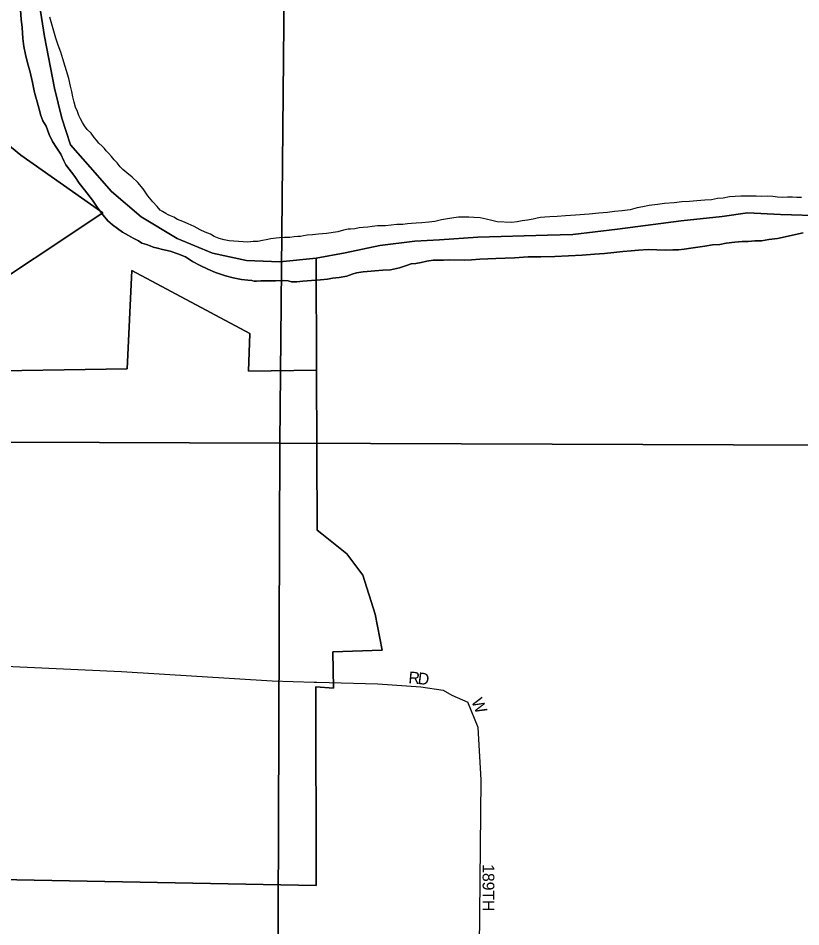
# Model space of a CAD drawing. Extents: x 2010165 to 2382125, y 1060529 to 1407316.
# Drawn here: x 2150491 to 2153819, y 1260106 to 1263972 of the extents above; entities that cross this region are included whole.
import ezdxf

# ---------------------------------------------------------------- set-up
doc = ezdxf.new("R2010")
doc.units = 0
for name, color, linetype in [('GM_X_City_Street', 7, 'Continuous'), ('GM_X_City_Street_Text', 7, 'Continuous'), ('GM_X_Corporation', 7, 'Continuous'), ('GM_X_Major_River', 7, 'Continuous'), ('GM_X_Section', 7, 'Continuous')]:
    doc.layers.add(name, color=color, linetype=linetype)

msp = doc.modelspace()

# ---------------------------------------------------------------- linework, layer by layer
at = {"layer": 'GM_X_City_Street'}
for points in [[(2149295.6, 1261268.1), (2150930.1, 1261192.7), (2151571.9, 1261152), (2151750.6, 1261147), (2151761.7, 1261146.7)], [(2151761.7, 1261146.7), (2152021.1, 1261139.4), (2152203.9, 1261127.5), (2152297.8, 1261113.1), (2152335.7, 1261090.9), (2152403.4, 1261062.3)], [(2152477, 1258706.7), (2152454.1, 1259541.4), (2152452.4, 1260018.3), (2152459.9, 1260731.7), (2152447, 1260954.2), (2152403.4, 1261062.3)]]:
    msp.add_lwpolyline(points, dxfattribs=at)
at = {"layer": 'GM_X_Corporation'}
for points in [[(2150566.2, 1264129.8), (2150602.8, 1263894), (2150645.1, 1263674.3), (2150677.6, 1263546.6), (2150713.8, 1263433.1), (2150797.7, 1263338.6), (2150887.9, 1263234.1), (2151014.1, 1263126.4), (2151168, 1263035.2), (2151317.4, 1262972.1), (2151462.2, 1262940.9), (2151604.4, 1262935.7), (2151758.3, 1262950.9), (2151760.1, 1262474.9), (2151471.3, 1262469.9), (2151476.2, 1262630.4), (2150974.4, 1262899), (2150954.5, 1262479.6), (2150237.9, 1262469.2)], [(2153919.2, 1263130.6), (2153732.8, 1263136.9), (2153592.5, 1263144.1), (2153484.7, 1263127.9), (2153310.9, 1263110.4), (2153039.3, 1263074.9), (2152849.5, 1263051), (2152741.5, 1263048.8), (2152445.3, 1263040.9), (2152283.3, 1263029.6), (2152177.3, 1263023.5), (2152029.5, 1263004.4), (2151882, 1262973.4), (2151758.3, 1262950.9), (2151604.4, 1262935.7), (2151462.2, 1262940.9), (2151317.4, 1262972.1), (2151168, 1263035.2), (2151014.1, 1263126.4), (2150887.9, 1263234.1), (2150797.7, 1263338.6), (2150713.8, 1263433.1), (2150677.6, 1263546.6), (2150645.1, 1263674.3), (2150602.8, 1263894), (2150566.2, 1264129.8)], [(2150270.4, 1262758.6), (2150851.6, 1263143.2), (2150502.4, 1263388.8), (2150412.9, 1263461.1)], [(2150412.9, 1263461.1), (2150502.4, 1263388.8), (2150851.6, 1263143.2), (2150270.4, 1262758.6)], [(2149284.5, 1260328.4), (2151758, 1260282.3), (2151757.6, 1261126.4), (2151831.8, 1261121.9), (2151828.8, 1261276.2), (2152038.9, 1261282.4), (2152009.9, 1261436.2), (2151956.6, 1261601.5), (2151888.8, 1261692.4), (2151783, 1261778.5), (2151762.7, 1261794.1), (2151760.1, 1262474.9), (2151758.3, 1262950.9), (2151882, 1262973.4), (2152029.5, 1263004.4), (2152177.3, 1263023.5), (2152283.3, 1263029.6), (2152445.3, 1263040.9), (2152741.5, 1263048.8), (2152849.5, 1263051), (2153039.3, 1263074.9), (2153310.9, 1263110.4), (2153484.7, 1263127.9), (2153592.5, 1263144.1), (2153732.8, 1263136.9), (2153919.2, 1263130.6)], [(2150237.9, 1262469.2), (2150954.5, 1262479.6), (2150974.4, 1262899), (2151476.2, 1262630.4), (2151471.3, 1262469.9), (2151760.1, 1262474.9), (2151762.7, 1261794.1), (2151783, 1261778.5), (2151888.8, 1261692.4), (2151956.6, 1261601.5), (2152009.9, 1261436.2), (2152038.9, 1261282.4), (2151828.8, 1261276.2), (2151831.8, 1261121.9), (2151757.6, 1261126.4), (2151758, 1260282.3), (2149284.5, 1260328.4)]]:
    msp.add_lwpolyline(points, dxfattribs=at)
at = {"layer": 'GM_X_Major_River'}
for points in [[(2150503.4, 1263968.3), (2150500.7, 1264006.3)], [(2150500.7, 1264006.3), (2150503.4, 1263968.3)], [(2153244.9, 1262985.3), (2153206.7, 1262986.5), (2153170.6, 1262987.9), (2153128.5, 1262985), (2153098.4, 1262982.5), (2153062.4, 1262979.8), (2153024.3, 1262975), (2152984.3, 1262970.2), (2152942.2, 1262967.4), (2152890.1, 1262964.4), (2152831.9, 1262961.3), (2152773.8, 1262958.2), (2152713.6, 1262957), (2152659.4, 1262956), (2152601.3, 1262952.9), (2152523.1, 1262949.4), (2152454.9, 1262946.1), (2152418.8, 1262943.4), (2152388.8, 1262942.8), (2152326.5, 1262943.6), (2152300.5, 1262943.1), (2152278.4, 1262942.7), (2152256.3, 1262942.3), (2152228.3, 1262937.7), (2152204.3, 1262933.2), (2152182.3, 1262928.8), (2152162.3, 1262926.4), (2152142.3, 1262920), (2152112.4, 1262909.4), (2152074.5, 1262900.6), (2152042.4, 1262900), (2151958.2, 1262892.4), (2151930.2, 1262887.9), (2151912.2, 1262883.5), (2151888.3, 1262875), (2151856.3, 1262868.4), (2151828.3, 1262865.8), (2151806.3, 1262861.4), (2151776.2, 1262858.8), (2151738.1, 1262856.1), (2151702.1, 1262853.4), (2151676, 1262850.9), (2151654, 1262850.5), (2151639.9, 1262854.2), (2151617.7, 1262855.8), (2151585.7, 1262855.2), (2151549.5, 1262854.5), (2151523.5, 1262854), (2151505.4, 1262853.6), (2151495.4, 1262853.4), (2151485.3, 1262855.3), (2151467.2, 1262856.9), (2151441.1, 1262860.4), (2151404.8, 1262867.8), (2151372.6, 1262875.2), (2151330.1, 1262890.4), (2151297.8, 1262903.8), (2151265.4, 1262919.3), (2151233, 1262936.7), (2151202.5, 1262956.2), (2151170.1, 1262969.6), (2151137.8, 1262981.1), (2151105.6, 1262988.5), (2151083.4, 1262994.1), (2151065.3, 1262997.7), (2151053.1, 1263003.5), (2151036.9, 1263009.2), (2151016.8, 1263014.8), (2151002.5, 1263024.6), (2150980.3, 1263036.2), (2150960, 1263047.9), (2150935.6, 1263061.5), (2150913.3, 1263077.1), (2150892.9, 1263092.8), (2150872.5, 1263110.4), (2150852, 1263134.1), (2150829.4, 1263163.8), (2150806.7, 1263197.5), (2150773.8, 1263241), (2150751.1, 1263270.6), (2150732.6, 1263298.4), (2150693.5, 1263347.8), (2150685.2, 1263365.7), (2150672.6, 1263393.6), (2150656.1, 1263419.3), (2150637.5, 1263447.1), (2150622.9, 1263476.9), (2150610.2, 1263512.8), (2150595.7, 1263534.6), (2150587.3, 1263558.5), (2150580.8, 1263584.4), (2150572.1, 1263616.4), (2150561.4, 1263656.3), (2150552.6, 1263698.3), (2150541.7, 1263742.2), (2150530.9, 1263782.2), (2150522.2, 1263818.1), (2150515.6, 1263852.1), (2150510.9, 1263886.1), (2150508.1, 1263932.2), (2150503.4, 1263968.3)], [(2150503.4, 1263968.3), (2150508.1, 1263932.2), (2150510.9, 1263886.1), (2150515.6, 1263852.1), (2150522.2, 1263818.1), (2150530.9, 1263782.2), (2150541.7, 1263742.2), (2150552.6, 1263698.3), (2150561.4, 1263656.3), (2150572.1, 1263616.4), (2150580.8, 1263584.4), (2150587.3, 1263558.5), (2150595.7, 1263534.6), (2150610.2, 1263512.8), (2150622.9, 1263476.9), (2150637.5, 1263447.1), (2150656.1, 1263419.3), (2150672.6, 1263393.6), (2150685.2, 1263365.7), (2150693.5, 1263347.8), (2150732.6, 1263298.4), (2150751.1, 1263270.6), (2150773.8, 1263241), (2150806.7, 1263197.5), (2150829.4, 1263163.8), (2150852, 1263134.1), (2150872.5, 1263110.4), (2150892.9, 1263092.8), (2150913.3, 1263077.1), (2150935.6, 1263061.5), (2150960, 1263047.9), (2150980.3, 1263036.2), (2151002.5, 1263024.6), (2151016.8, 1263014.8), (2151036.9, 1263009.2), (2151053.1, 1263003.5), (2151065.3, 1262997.7), (2151083.4, 1262994.1), (2151105.6, 1262988.5), (2151137.8, 1262981.1), (2151170.1, 1262969.6), (2151202.5, 1262956.2), (2151233, 1262936.7), (2151265.4, 1262919.3), (2151297.8, 1262903.8), (2151330.1, 1262890.4), (2151372.6, 1262875.2), (2151404.8, 1262867.8), (2151441.1, 1262860.4), (2151467.2, 1262856.9), (2151485.3, 1262855.3), (2151495.4, 1262853.4), (2151505.4, 1262853.6), (2151523.5, 1262854), (2151549.5, 1262854.5), (2151585.7, 1262855.2), (2151617.7, 1262855.8), (2151639.9, 1262854.2), (2151654, 1262850.5), (2151676, 1262850.9), (2151702.1, 1262853.4), (2151738.1, 1262856.1), (2151776.2, 1262858.8), (2151806.3, 1262861.4), (2151828.3, 1262865.8), (2151856.3, 1262868.4), (2151888.3, 1262875), (2151912.2, 1262883.5), (2151930.2, 1262887.9), (2151958.2, 1262892.4), (2152042.4, 1262900), (2152074.5, 1262900.6), (2152112.4, 1262909.4), (2152142.3, 1262920), (2152162.3, 1262926.4), (2152182.3, 1262928.8), (2152204.3, 1262933.2), (2152228.3, 1262937.7), (2152256.3, 1262942.3), (2152278.4, 1262942.7), (2152300.5, 1262943.1), (2152326.5, 1262943.6), (2152388.8, 1262942.8), (2152418.8, 1262943.4), (2152454.9, 1262946.1), (2152523.1, 1262949.4), (2152601.3, 1262952.9), (2152659.4, 1262956), (2152713.6, 1262957), (2152773.8, 1262958.2), (2152831.9, 1262961.3), (2152890.1, 1262964.4), (2152942.2, 1262967.4), (2152984.3, 1262970.2), (2153024.3, 1262975), (2153062.4, 1262979.8), (2153098.4, 1262982.5), (2153128.5, 1262985), (2153170.6, 1262987.9), (2153206.7, 1262986.5), (2153244.9, 1262985.3)], [(2151240.2, 1263085.3), (2151213.9, 1263096.9), (2151191.7, 1263106.5), (2151169.4, 1263116.1), (2151153.2, 1263125.8), (2151139, 1263131.6), (2151128.9, 1263135.4), (2151118.8, 1263141.2), (2151104.6, 1263149), (2151094.4, 1263154.8), (2151082.1, 1263170.6), (2151063.7, 1263190.3), (2151043.1, 1263216), (2151022.5, 1263245.8), (2150999.9, 1263273.4), (2150975.5, 1263295), (2150953, 1263314.6), (2150936.7, 1263328.4), (2150924.4, 1263340.2), (2150912.1, 1263356), (2150899.8, 1263369.8), (2150887.5, 1263383.6), (2150875.2, 1263397.4), (2150865, 1263407.3), (2150858.8, 1263417.2), (2150848.6, 1263427), (2150834.3, 1263440.8), (2150824, 1263452.7), (2150813.8, 1263464.5), (2150801.4, 1263482.3), (2150785, 1263498.1), (2150772.7, 1263513.9), (2150764.4, 1263527.8), (2150756.1, 1263543.7), (2150749.8, 1263557.6), (2150743.5, 1263575.5), (2150735.1, 1263593.4), (2150728.7, 1263615.4), (2150724.3, 1263637.4), (2150719.9, 1263659.4), (2150713.4, 1263683.3), (2150706.8, 1263715.3), (2150681.1, 1263799.1), (2150672.6, 1263827), (2150662, 1263856.9), (2150651.4, 1263886.8), (2150642.8, 1263916.8), (2150634.3, 1263946.7), (2150625.7, 1263976.6)], [(2151240.2, 1263085.3), (2151213.9, 1263096.9), (2151191.7, 1263106.5), (2151169.4, 1263116.1), (2151153.2, 1263125.8), (2151139, 1263131.6), (2151128.9, 1263135.4), (2151118.8, 1263141.2), (2151104.6, 1263149), (2151094.4, 1263154.8), (2151082.1, 1263170.6), (2151063.7, 1263190.3), (2151043.1, 1263216), (2151022.5, 1263245.8), (2150999.9, 1263273.4), (2150975.5, 1263295), (2150953, 1263314.6), (2150936.7, 1263328.4), (2150924.4, 1263340.2), (2150912.1, 1263356), (2150899.8, 1263369.8), (2150887.5, 1263383.6), (2150875.2, 1263397.4), (2150865, 1263407.3), (2150858.8, 1263417.2), (2150848.6, 1263427), (2150834.3, 1263440.8), (2150824, 1263452.7), (2150813.8, 1263464.5), (2150801.4, 1263482.3), (2150785, 1263498.1), (2150772.7, 1263513.9), (2150764.4, 1263527.8), (2150756.1, 1263543.7), (2150749.8, 1263557.6), (2150743.5, 1263575.5), (2150735.1, 1263593.4), (2150728.7, 1263615.4), (2150724.3, 1263637.4), (2150719.9, 1263659.4), (2150713.4, 1263683.3), (2150706.8, 1263715.3), (2150681.1, 1263799.1), (2150672.6, 1263827), (2150662, 1263856.9), (2150651.4, 1263886.8), (2150642.8, 1263916.8), (2150634.3, 1263946.7), (2150625.7, 1263976.6)], [(2153802.6, 1263208.7), (2153784.5, 1263210.3), (2153762.5, 1263209.9), (2153740.4, 1263209.5), (2153720.3, 1263211.1), (2153700.2, 1263212.7), (2153676.1, 1263214.3), (2153652, 1263213.8), (2153629.9, 1263215.4), (2153591.8, 1263214.7), (2153563.7, 1263214.1), (2153539.6, 1263213.6), (2153515.6, 1263211.2), (2153489.6, 1263206.7), (2153465.6, 1263204.2), (2153439.6, 1263199.7), (2153411.5, 1263197.2), (2153377.4, 1263194.5), (2153345.4, 1263191.9), (2153313.3, 1263191.3), (2153281.3, 1263186.6), (2153239.2, 1263183.8), (2153209.2, 1263179.2), (2153175.1, 1263174.6), (2153147.1, 1263170), (2153123.1, 1263165.6), (2153093.2, 1263157), (2153059.1, 1263152.3), (2153027.1, 1263149.7), (2152997.1, 1263145.1), (2152961, 1263142.4), (2152918.9, 1263137.6), (2152860.8, 1263134.4), (2152818.7, 1263131.6), (2152782.6, 1263128.9), (2152752.6, 1263126.3), (2152730.5, 1263125.9), (2152712.5, 1263123.6), (2152698.5, 1263121.3), (2152680.5, 1263116.9), (2152656.5, 1263112.5), (2152634.5, 1263110.1), (2152612.5, 1263105.6), (2152588.5, 1263103.1), (2152528.2, 1263106), (2152506, 1263111.6), (2152481.9, 1263117.1), (2152455.7, 1263122.7), (2152429.5, 1263124.2), (2152407.4, 1263125.8), (2152383.4, 1263125.3), (2152363.3, 1263124.9), (2152343.3, 1263122.5), (2152317.3, 1263118), (2152291.3, 1263113.5), (2152263.3, 1263107), (2152237.3, 1263104.4), (2152207.2, 1263101.9), (2152183.2, 1263099.4), (2152163.1, 1263099), (2152147.1, 1263096.7), (2152127.1, 1263094.3), (2152101, 1263093.8), (2152076.9, 1263091.3), (2152052.9, 1263088.9), (2152018.8, 1263088.2), (2151996.8, 1263085.8), (2151978.8, 1263083.4), (2151958.7, 1263081.1), (2151940.7, 1263080.7), (2151922.7, 1263076.3), (2151904.7, 1263074), (2151894.7, 1263073.8), (2151874.7, 1263069.4), (2151850.7, 1263062.9), (2151802.7, 1263056), (2151768.6, 1263053.3), (2151742.6, 1263050.8), (2151720.5, 1263048.4), (2151704.5, 1263046.1), (2151692.5, 1263043.8), (2151680.5, 1263043.6), (2151664.5, 1263041.3), (2151646.5, 1263038.9), (2151624.4, 1263038.5), (2151602.3, 1263038.1), (2151588.3, 1263035.8), (2151566.3, 1263033.4), (2151546.3, 1263029), (2151530.3, 1263026.7), (2151510.3, 1263022.3), (2151490.2, 1263021.9), (2151468.2, 1263019.5), (2151387.9, 1263024), (2151367.7, 1263029.6), (2151345.5, 1263035.2), (2151325.3, 1263042.8), (2151309.1, 1263052.6), (2151286.8, 1263062.2), (2151264.6, 1263071.8), (2151240.2, 1263085.3)], [(2153802.6, 1263208.7), (2153784.5, 1263210.3), (2153762.5, 1263209.9), (2153740.4, 1263209.5), (2153720.3, 1263211.1), (2153700.2, 1263212.7), (2153676.1, 1263214.3), (2153652, 1263213.8), (2153629.9, 1263215.4), (2153591.8, 1263214.7), (2153563.7, 1263214.1), (2153539.6, 1263213.6), (2153515.6, 1263211.2), (2153489.6, 1263206.7), (2153465.6, 1263204.2), (2153439.6, 1263199.7), (2153411.5, 1263197.2), (2153377.4, 1263194.5), (2153345.4, 1263191.9), (2153313.3, 1263191.3), (2153281.3, 1263186.6), (2153239.2, 1263183.8), (2153209.2, 1263179.2), (2153175.1, 1263174.6), (2153147.1, 1263170), (2153123.1, 1263165.6), (2153093.2, 1263157), (2153059.1, 1263152.3), (2153027.1, 1263149.7), (2152997.1, 1263145.1), (2152961, 1263142.4), (2152918.9, 1263137.6), (2152860.8, 1263134.4), (2152818.7, 1263131.6), (2152782.6, 1263128.9), (2152752.6, 1263126.3), (2152730.5, 1263125.9), (2152712.5, 1263123.6), (2152698.5, 1263121.3), (2152680.5, 1263116.9), (2152656.5, 1263112.5), (2152634.5, 1263110.1), (2152612.5, 1263105.6), (2152588.5, 1263103.1), (2152528.2, 1263106), (2152506, 1263111.6), (2152481.9, 1263117.1), (2152455.7, 1263122.7), (2152429.5, 1263124.2), (2152407.4, 1263125.8), (2152383.4, 1263125.3), (2152363.3, 1263124.9), (2152343.3, 1263122.5), (2152317.3, 1263118), (2152291.3, 1263113.5), (2152263.3, 1263107), (2152237.3, 1263104.4), (2152207.2, 1263101.9), (2152183.2, 1263099.4), (2152163.1, 1263099), (2152147.1, 1263096.7), (2152127.1, 1263094.3), (2152101, 1263093.8), (2152076.9, 1263091.3), (2152052.9, 1263088.9), (2152018.8, 1263088.2), (2151996.8, 1263085.8), (2151978.8, 1263083.4), (2151958.7, 1263081.1), (2151940.7, 1263080.7), (2151922.7, 1263076.3), (2151904.7, 1263074), (2151894.7, 1263073.8), (2151874.7, 1263069.4), (2151850.7, 1263062.9), (2151802.7, 1263056), (2151768.6, 1263053.3), (2151742.6, 1263050.8), (2151720.5, 1263048.4), (2151704.5, 1263046.1), (2151692.5, 1263043.8), (2151680.5, 1263043.6), (2151664.5, 1263041.3), (2151646.5, 1263038.9), (2151624.4, 1263038.5), (2151602.3, 1263038.1), (2151588.3, 1263035.8), (2151566.3, 1263033.4), (2151546.3, 1263029), (2151530.3, 1263026.7), (2151510.3, 1263022.3), (2151490.2, 1263021.9), (2151468.2, 1263019.5), (2151387.9, 1263024), (2151367.7, 1263029.6), (2151345.5, 1263035.2), (2151325.3, 1263042.8), (2151309.1, 1263052.6), (2151286.8, 1263062.2), (2151264.6, 1263071.8), (2151240.2, 1263085.3)], [(2153822.7, 1263209), (2153812.7, 1263208.8), (2153802.6, 1263208.7)], [(2153822.7, 1263209), (2153812.7, 1263208.8), (2153802.6, 1263208.7)], [(2153829.5, 1263058.7), (2153719.6, 1263034.5), (2153683.5, 1263029.8), (2153651.5, 1263025.2), (2153623.4, 1263024.6), (2153595.4, 1263022.1), (2153569.3, 1263021.6), (2153539.2, 1263019), (2153501.2, 1263014.2), (2153475.2, 1263009.7), (2153443.1, 1263007.1), (2153411.1, 1263002.5), (2153381.1, 1262997.9), (2153351.1, 1262993.3), (2153323.1, 1262988.8), (2153299, 1262986.3), (2153275, 1262985.8), (2153244.9, 1262985.3)], [(2153244.9, 1262985.3), (2153275, 1262985.8), (2153299, 1262986.3), (2153323.1, 1262988.8), (2153351.1, 1262993.3), (2153381.1, 1262997.9), (2153411.1, 1263002.5), (2153443.1, 1263007.1), (2153475.2, 1263009.7), (2153501.2, 1263014.2), (2153539.2, 1263019), (2153569.3, 1263021.6), (2153595.4, 1263022.1), (2153623.4, 1263024.6), (2153651.5, 1263025.2), (2153683.5, 1263029.8), (2153719.6, 1263034.5), (2153829.5, 1263058.7)]]:
    msp.add_lwpolyline(points, dxfattribs=at)
at = {"layer": 'GM_X_Section'}
for points in [[(2145906.7, 1267530.9), (2151655.6, 1267516.1), (2151603.4, 1262163.9), (2145850.1, 1262185.4)], [(2151655.6, 1267516.1), (2157439.6, 1267444.9), (2157392.7, 1262142.2), (2151603.4, 1262163.9)], [(2151603.4, 1262163.9), (2151585.7, 1256921.2), (2145783.4, 1256933.3), (2145850.1, 1262185.4)], [(2157392.7, 1262142.2), (2157370.9, 1256894.4), (2151585.7, 1256921.2), (2151603.4, 1262163.9)]]:
    msp.add_lwpolyline(points, close=True, dxfattribs=at)

# ---------------------------------------------------------------- texts
at = {"layer": 'GM_X_City_Street_Text'}
for s, rotation, p in [('R', 355.1859, (2152149.3, 1261142.9)), ('D', 353.0105, (2152188.3, 1261139.6)), ('W', 292.6225, (2152417, 1261066.7)), ('189TH', 270, (2152466.1, 1260372.3))]:
    msp.add_text(s, height=50, rotation=rotation, dxfattribs=at).set_placement(p)

doc.saveas('drawing.dxf')
